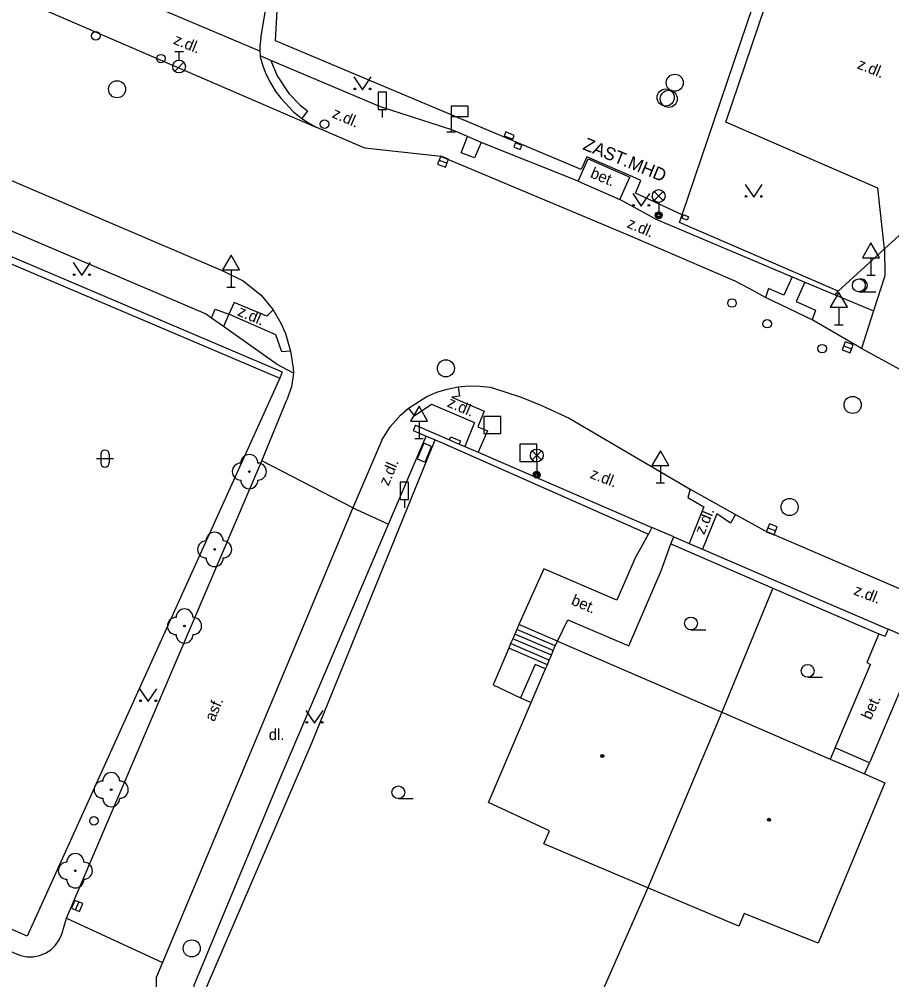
# Model space of a CAD drawing. Extents: x -596024 to -594475, y -1163820 to -1161957.
# Drawn here: x -594609.9 to -594558.9, y -1162309.5 to -1162253.3 of the extents above; entities that cross this region are included whole.
import ezdxf

# ---------------------------------------------------------------- set-up
doc = ezdxf.new("R2010")
doc.units = 0
for name, color, linetype in [('Level 10', 7, 'Continuous'), ('Level 11', 7, 'Continuous'), ('Level 21', 7, 'Continuous'), ('Level 22', 7, 'Continuous'), ('Level 24', 7, 'Continuous'), ('Level 26', 7, 'Continuous'), ('Level 27', 7, 'Continuous'), ('Level 28', 7, 'Continuous'), ('Level 33', 7, 'Continuous'), ('Level 34', 7, 'Continuous'), ('Level 36', 7, 'Continuous'), ('Level 38', 7, 'Continuous'), ('Level 39', 7, 'Continuous'), ('Level 40', 7, 'Continuous'), ('Level 41', 7, 'Continuous'), ('Level 5', 7, 'Continuous'), ('Level 7', 7, 'Continuous'), ('Level 8', 7, 'Continuous')]:
    doc.layers.add(name, color=color, linetype=linetype)

msp = doc.modelspace()

# ---------------------------------------------------------------- linework, layer by layer
at = {"layer": 'Level 10'}
for points in [[(-594662.38, -1162240.56), (-594636.69, -1162251.47), (-594598.02, -1162268)], [(-594595.79, -1162254.41), (-594594.18, -1162244.7)], [(-594595.79, -1162254.41), (-594595.84, -1162254.84), (-594595.84, -1162255.16)], [(-594595.84, -1162255.16), (-594595.82, -1162255.43)], [(-594595.82, -1162255.43), (-594595.82, -1162255.49), (-594595.67, -1162256.01), (-594595.47, -1162256.52), (-594595.23, -1162257.01), (-594594.94, -1162257.47), (-594594.62, -1162257.91), (-594593.87, -1162258.7), (-594593.39, -1162259.09)], [(-594593.39, -1162259.09), (-594593, -1162259.35), (-594592.52, -1162259.61)], [(-594566.26, -1162269.55), (-594567.17, -1162269.05), (-594568.03, -1162268.61), (-594574.2, -1162265.96), (-594585.26, -1162261.32), (-594589.71, -1162260.83), (-594592.52, -1162259.61)], [(-594598.02, -1162268), (-594596.82, -1162268.59), (-594595.77, -1162269.42), (-594595.06, -1162270.28)], [(-594563.52, -1162270.86), (-594566.26, -1162269.55)], [(-594595.06, -1162270.28), (-594594.61, -1162271.05), (-594594.35, -1162271.67), (-594594.06, -1162272.7)], [(-594560.65, -1162272.54), (-594563.52, -1162270.86)], [(-594554.91, -1162275.67), (-594560.65, -1162272.54)], [(-594594.06, -1162272.7), (-594593.9, -1162273.69), (-594593.88, -1162273.99)], [(-594593.88, -1162273.99), (-594593.99, -1162274.79), (-594594.26, -1162275.55)], [(-594587.15, -1162276.02), (-594586.07, -1162275.35), (-594585.48, -1162275.1), (-594584.88, -1162274.92), (-594584.24, -1162274.79)], [(-594584.24, -1162274.79), (-594583.62, -1162274.73), (-594582.98, -1162274.74), (-594582.35, -1162274.81), (-594580.56, -1162275.39), (-594579.4, -1162275.85), (-594577.74, -1162276.62)], [(-594595.72, -1162279.1), (-594594.26, -1162275.55)], [(-594588.7, -1162277.91), (-594588.22, -1162277.13), (-594587.61, -1162276.43), (-594587.15, -1162276.02)], [(-594577.74, -1162276.62), (-594570.66, -1162280.76)], [(-594588.7, -1162277.91), (-594590.4, -1162281.86)], [(-594607.16, -1162305.86), (-594595.72, -1162279.1)], [(-594570.66, -1162280.76), (-594568.02, -1162282.24)], [(-594590.4, -1162281.86), (-594601.54, -1162308.45)], [(-594568.02, -1162282.24), (-594566.32, -1162283.19), (-594548.96, -1162290.64), (-594548.93, -1162290.64)], [(-594607.43, -1162306.79), (-594607.16, -1162305.86)], [(-594609.84, -1162308.04), (-594609.47, -1162308.11), (-594609.1, -1162308.11), (-594608.73, -1162308.04), (-594608.38, -1162307.9), (-594608.07, -1162307.7), (-594607.8, -1162307.44), (-594607.58, -1162307.13), (-594607.43, -1162306.79)], [(-594611.41, -1162308.1), (-594611.18, -1162307.5), (-594609.84, -1162308.04)], [(-594601.54, -1162308.45), (-594601.89, -1162309.28)], [(-594600.91, -1162311.66), (-594601.39, -1162311.19), (-594601.73, -1162310.61), (-594601.9, -1162309.95), (-594601.89, -1162309.28)]]:
    msp.add_lwpolyline(points, dxfattribs=at)
at = {"layer": 'Level 11'}
for points in [[(-594559.3, -1162266.72), (-594559.68, -1162263.17), (-594568.58, -1162259.31), (-594560.96, -1162236.82)], [(-594595.84, -1162255.16), (-594603.32, -1162251.98)], [(-594608.68, -1162252.64), (-594592.52, -1162259.61)], [(-594595.21, -1162255.69), (-594595.82, -1162255.43)], [(-594583.7, -1162260.15), (-594584.55, -1162259.78), (-594588.78, -1162258.4), (-594595.21, -1162255.69)], [(-594595.21, -1162255.69), (-594594.83, -1162256.59), (-594594.14, -1162257.62), (-594593.48, -1162258.32), (-594593.06, -1162258.64), (-594593.39, -1162259.09)], [(-594582.9, -1162260.49), (-594583.28, -1162261.39), (-594584.07, -1162261.09), (-594583.7, -1162260.15)], [(-594582.9, -1162260.49), (-594583.7, -1162260.15)], [(-594577.22, -1162262.76), (-594582.9, -1162260.49)], [(-594577.22, -1162262.76), (-594576.64, -1162261.44)], [(-594576.64, -1162261.44), (-594574.19, -1162262.52)], [(-594574.79, -1162263.83), (-594574.19, -1162262.52)], [(-594577.22, -1162262.76), (-594574.79, -1162263.83)], [(-594598.68, -1162270.76), (-594599.02, -1162270.52), (-594615.6, -1162263.46)], [(-594572.72, -1162264.95), (-594574.79, -1162263.83)], [(-594572.72, -1162264.95), (-594564.7, -1162268.34)], [(-594559.3, -1162266.72), (-594559.28, -1162268.3), (-594559.94, -1162270.34)], [(-594564.7, -1162268.34), (-594565.18, -1162269.43), (-594566.08, -1162269.04)], [(-594564.7, -1162268.34), (-594563.96, -1162268.66)], [(-594563.96, -1162268.66), (-594564.46, -1162269.8), (-594563.33, -1162270.29), (-594563.52, -1162270.86)], [(-594563.96, -1162268.66), (-594562.18, -1162269.4), (-594559.94, -1162270.34)], [(-594566.08, -1162269.04), (-594566.26, -1162269.55)], [(-594598.68, -1162270.76), (-594598.45, -1162270.24), (-594597.65, -1162270.54)], [(-594595.44, -1162270.65), (-594597.34, -1162269.86), (-594597.65, -1162270.54)], [(-594595.06, -1162270.28), (-594595.44, -1162270.65)], [(-594559.94, -1162270.34), (-594560.65, -1162272.54)], [(-594597.98, -1162271.26), (-594598.68, -1162270.76)], [(-594597.65, -1162270.54), (-594597.98, -1162271.26)], [(-594594.06, -1162272.7), (-594594.56, -1162272.73), (-594594.91, -1162271.75), (-594597.65, -1162270.54)], [(-594593.88, -1162273.99), (-594594.84, -1162273.48), (-594597.98, -1162271.26)], [(-594584.24, -1162274.79), (-594584.17, -1162275.32), (-594584.61, -1162275.39), (-594582.72, -1162276.2), (-594583.1, -1162277.12), (-594582.52, -1162277.36), (-594583.07, -1162278.61)], [(-594587.15, -1162276.02), (-594586.81, -1162276.48), (-594585.81, -1162275.79), (-594583.28, -1162276.87), (-594583.85, -1162278.27)], [(-594588.31, -1162282.81), (-594586.11, -1162277.66)], [(-594590.4, -1162281.86), (-594595.72, -1162279.1)], [(-594570.66, -1162280.76), (-594570.81, -1162281.26), (-594569.87, -1162281.8), (-594570.73, -1162283.94)], [(-594590.4, -1162281.86), (-594588.31, -1162282.81)], [(-594568.02, -1162282.24), (-594568.31, -1162282.75), (-594569.1, -1162282.21), (-594569.95, -1162284.28)], [(-594599.91, -1162312.1), (-594599.68, -1162309.78), (-594594.58, -1162297.5), (-594588.31, -1162282.81)], [(-594573.93, -1162284.87), (-594573.11, -1162283.4)], [(-594572.36, -1162285.55), (-594571.8, -1162283.97)], [(-594573.93, -1162284.87), (-594574.96, -1162287.25), (-594579.22, -1162285.43), (-594580.69, -1162288.69)], [(-594578.43, -1162289.65), (-594577.83, -1162288.4), (-594574.26, -1162289.93), (-594572.36, -1162285.55)], [(-594580.69, -1162288.69), (-594580.81, -1162288.97)], [(-594578.43, -1162289.65), (-594580.69, -1162288.69)], [(-594580.93, -1162289.24), (-594581.05, -1162289.52)], [(-594580.81, -1162288.97), (-594580.93, -1162289.24)], [(-594578.68, -1162290.21), (-594580.93, -1162289.24)], [(-594578.56, -1162289.93), (-594580.81, -1162288.97)], [(-594559.62, -1162289.22), (-594560.34, -1162290.91)], [(-594581.17, -1162289.79), (-594581.28, -1162290.07)], [(-594581.05, -1162289.52), (-594581.17, -1162289.79)], [(-594578.91, -1162290.76), (-594581.17, -1162289.79)], [(-594578.79, -1162290.48), (-594581.05, -1162289.52)], [(-594581.28, -1162290.07), (-594582.2, -1162292.2), (-594580.6, -1162292.97)], [(-594579.02, -1162291.04), (-594581.28, -1162290.07)], [(-594557.38, -1162290.18), (-594560.18, -1162296.77)], [(-594579.73, -1162291.01), (-594580.6, -1162292.97)], [(-594579.13, -1162291.28), (-594579.73, -1162291.01)], [(-594562.19, -1162295.9), (-594560.11, -1162291.01)], [(-594560.34, -1162290.91), (-594560.11, -1162291.01)], [(-594580.6, -1162292.97), (-594579.97, -1162293.25)], [(-594562.19, -1162295.9), (-594562.47, -1162296.55)], [(-594560.18, -1162296.77), (-594562.19, -1162295.9)], [(-594560.46, -1162297.42), (-594560.18, -1162296.77)], [(-594573.15, -1162304.08), (-594577.17, -1162313.21)], [(-594607.16, -1162305.86), (-594601.54, -1162308.45)]]:
    msp.add_lwpolyline(points, dxfattribs=at)
at = {"layer": 'Level 21'}
msp.add_lwpolyline([(-594562.18, -1162269.4), (-594562.01, -1162269.19)], dxfattribs=at)
at = {"layer": 'Level 22'}
for centre in [(-594596.46, -1162279.74), (-594598.49, -1162284.29), (-594600.25, -1162288.77), (-594604.54, -1162298.34), (-594606.64, -1162303.08)]:
    msp.add_circle(centre, 0.05, dxfattribs=at)
for centre, start, end in [((-594596.46, -1162279.24), 0, 180), ((-594596.96, -1162279.74), 90, 270), ((-594595.96, -1162279.74), 270, 90), ((-594596.46, -1162280.24), 180, 0), ((-594598.49, -1162283.79), 0, 180), ((-594598.99, -1162284.29), 90, 270), ((-594597.99, -1162284.29), 270, 90), ((-594598.49, -1162284.79), 180, 0), ((-594600.25, -1162288.27), 0, 180), ((-594600.75, -1162288.77), 90, 270), ((-594599.75, -1162288.77), 270, 90), ((-594600.25, -1162289.27), 180, 0), ((-594604.54, -1162297.84), 0, 180), ((-594605.04, -1162298.34), 90, 270), ((-594604.04, -1162298.34), 270, 90), ((-594604.54, -1162298.84), 180, 0), ((-594606.64, -1162302.58), 0, 180), ((-594607.14, -1162303.08), 90, 270), ((-594606.14, -1162303.08), 270, 90), ((-594606.64, -1162303.58), 180, 0)]:
    msp.add_arc(centre, 0.5, start, end, dxfattribs=at)
at = {"layer": 'Level 24'}
for points in [[(-594581.46, -1162259.87), (-594581.55, -1162260.1)], [(-594581.55, -1162260.1), (-594581.3, -1162260.2)], [(-594580.96, -1162260.08), (-594581.46, -1162259.87)], [(-594581.3, -1162260.2), (-594581.05, -1162260.3)], [(-594581.05, -1162260.3), (-594580.96, -1162260.08)], [(-594580.89, -1162260.52), (-594580.98, -1162260.74)], [(-594580.98, -1162260.74), (-594580.8, -1162260.82)], [(-594580.52, -1162260.67), (-594580.89, -1162260.52)], [(-594580.8, -1162260.82), (-594580.62, -1162260.9)], [(-594580.62, -1162260.9), (-594580.52, -1162260.67)], [(-594571.15, -1162264.92), (-594571.06, -1162264.71)], [(-594571.06, -1162264.71), (-594570.76, -1162264.84)], [(-594571, -1162264.98), (-594571.15, -1162264.92)], [(-594570.85, -1162265.04), (-594571, -1162264.98)], [(-594570.76, -1162264.84), (-594570.85, -1162265.04)], [(-594584.75, -1162277.88), (-594584.68, -1162277.7)], [(-594584.68, -1162277.7), (-594584.39, -1162277.82)], [(-594584.39, -1162277.82), (-594584.1, -1162277.94)], [(-594584.1, -1162277.94), (-594584.18, -1162278.13)]]:
    msp.add_lwpolyline(points, dxfattribs=at)
msp.add_lwpolyline([(-594586.182, -1162279.188), (-594585.796, -1162278.265), (-594586.257, -1162278.072), (-594586.644, -1162278.995)], close=True, dxfattribs=at)
at = {"layer": 'Level 26'}
for points in [[(-594582.74, -1162277.52), (-594581.74, -1162277.52), (-594581.74, -1162276.52), (-594582.74, -1162276.52)], [(-594580.64, -1162279.14), (-594579.64, -1162279.14), (-594579.64, -1162278.14), (-594580.64, -1162278.14)]]:
    msp.add_lwpolyline(points, close=True, dxfattribs=at)
at = {"layer": 'Level 27'}
for p, q in [((-594585.354, -1162261.531), (-594584.886, -1162261.709)), ((-594561.694, -1162272.381), (-594561.226, -1162272.558)), ((-594566.124, -1162283.031), (-594565.656, -1162283.209)), ((-594606.624, -1162305.372), (-594606.436, -1162304.908))]:
    msp.add_line(p, q, dxfattribs=at)
for points in [[(-594585.442, -1162261.765), (-594584.975, -1162261.942), (-594584.798, -1162261.475), (-594585.265, -1162261.298)], [(-594561.782, -1162272.615), (-594561.315, -1162272.792), (-594561.138, -1162272.325), (-594561.605, -1162272.148)], [(-594566.212, -1162283.265), (-594565.745, -1162283.442), (-594565.568, -1162282.975), (-594566.035, -1162282.798)], [(-594606.392, -1162305.466), (-594606.204, -1162305.002), (-594606.668, -1162304.814), (-594606.856, -1162305.278)]]:
    msp.add_lwpolyline(points, close=True, dxfattribs=at)
for centre in [(-594604.2, -1162257.38), (-594571.57, -1162257), (-594572.1, -1162257.86), (-594571.92, -1162257.94), (-594584.96, -1162273.7), (-594561.16, -1162275.84), (-594564.85, -1162281.81), (-594599.83, -1162307.62)]:
    msp.add_circle(centre, 0.5, dxfattribs=at)
at = {"layer": 'Level 28'}
for p, q in [((-594600.82, -1162255.175), (-594600.32, -1162255.175)), ((-594600.57, -1162255.675), (-594600.57, -1162255.175)), ((-594600.828, -1162256.322), (-594600.298, -1162255.792))]:
    msp.add_line(p, q, dxfattribs=at)
for centre, radius in [((-594605.44, -1162254.26), 0.25), ((-594601.63, -1162255.59), 0.25), ((-594600.57, -1162256.05), 0.375), ((-594592.06, -1162259.42), 0.25), ((-594568.22, -1162269.88), 0.25), ((-594566.16, -1162271.09), 0.25), ((-594562.94, -1162272.55), 0.25), ((-594605.55, -1162300.16), 0.25)]:
    msp.add_circle(centre, radius, dxfattribs=at)
at = {"layer": 'Level 33'}
for p, q in [((-594572.775, -1162263.89), (-594572.245, -1162263.36)), ((-594572.775, -1162263.36), (-594572.245, -1162263.89)), ((-594572.51, -1162264), (-594572.51, -1162264.75)), ((-594579.905, -1162279.06), (-594579.375, -1162278.53)), ((-594579.905, -1162278.53), (-594579.375, -1162279.06)), ((-594579.64, -1162279.17), (-594579.64, -1162279.92))]:
    msp.add_line(p, q, dxfattribs=at)
for centre, radius in [((-594572.51, -1162263.625), 0.375), ((-594572.51, -1162264.75), 0.2), ((-594572.51, -1162264.75), 0.145), ((-594572.51, -1162264.75), 0.0876), ((-594579.64, -1162278.795), 0.375), ((-594579.64, -1162279.92), 0.2), ((-594579.64, -1162279.92), 0.145), ((-594579.64, -1162279.92), 0.0876)]:
    msp.add_circle(centre, radius, dxfattribs=at)
at = {"layer": 'Level 34'}
for p, q in [((-594584.65, -1162258.97), (-594584.65, -1162259.87)), ((-594584.9, -1162259.87), (-594584.4, -1162259.87)), ((-594560.09, -1162267.232), (-594560.09, -1162268.25)), ((-594597.53, -1162267.942), (-594597.53, -1162268.96)), ((-594560.34, -1162268.25), (-594559.84, -1162268.25)), ((-594597.78, -1162268.96), (-594597.28, -1162268.96)), ((-594561.97, -1162270.132), (-594561.97, -1162271.15)), ((-594562.22, -1162271.15), (-594561.72, -1162271.15)), ((-594586.53, -1162276.782), (-594586.53, -1162277.8)), ((-594586.78, -1162277.8), (-594586.28, -1162277.8)), ((-594572.41, -1162279.382), (-594572.41, -1162280.4)), ((-594572.66, -1162280.4), (-594572.16, -1162280.4))]:
    msp.add_line(p, q, dxfattribs=at)
for points in [[(-594584.65, -1162258.97), (-594583.65, -1162258.97), (-594583.65, -1162258.37), (-594584.65, -1162258.37)], [(-594560.59, -1162267.232), (-594559.59, -1162267.232), (-594560.09, -1162266.366)], [(-594598.03, -1162267.942), (-594597.03, -1162267.942), (-594597.53, -1162267.076)], [(-594562.47, -1162270.132), (-594561.47, -1162270.132), (-594561.97, -1162269.266)], [(-594587.03, -1162276.782), (-594586.03, -1162276.782), (-594586.53, -1162275.916)], [(-594572.91, -1162279.382), (-594571.91, -1162279.382), (-594572.41, -1162278.516)]]:
    msp.add_lwpolyline(points, close=True, dxfattribs=at)
at = {"layer": 'Level 36'}
for p, q in [((-594560.8, -1162269.225), (-594559.8, -1162269.225)), ((-594605.156, -1162278.726), (-594605.156, -1162279.226)), ((-594604.656, -1162278.726), (-594604.656, -1162279.226)), ((-594605.406, -1162278.976), (-594604.406, -1162278.976)), ((-594570.62, -1162288.995), (-594569.745, -1162288.995)), ((-594563.79, -1162291.765), (-594562.915, -1162291.765)), ((-594587.74, -1162298.865), (-594586.865, -1162298.865))]:
    msp.add_line(p, q, dxfattribs=at)
for points in [[(-594590.34, -1162256.66), (-594589.84, -1162257.41), (-594589.34, -1162256.66)], [(-594567.45, -1162262.95), (-594566.95, -1162263.7), (-594566.45, -1162262.95)], [(-594574.03, -1162263.47), (-594573.53, -1162264.22), (-594573.03, -1162263.47)], [(-594606.76, -1162267.52), (-594606.26, -1162268.27), (-594605.76, -1162267.52)], [(-594602.88, -1162292.44), (-594602.38, -1162293.19), (-594601.88, -1162292.44)], [(-594593.15, -1162293.7), (-594592.65, -1162294.45), (-594592.15, -1162293.7)]]:
    msp.add_lwpolyline(points, dxfattribs=at)
for centre, radius in [((-594590.29, -1162257.36), 0.05), ((-594589.391, -1162257.36), 0.05), ((-594567.4, -1162263.65), 0.05), ((-594566.501, -1162263.65), 0.05), ((-594573.98, -1162264.17), 0.05), ((-594573.081, -1162264.17), 0.05), ((-594606.71, -1162268.22), 0.05), ((-594605.811, -1162268.22), 0.05), ((-594560.8, -1162268.85), 0.375), ((-594570.62, -1162288.62), 0.375), ((-594563.79, -1162291.39), 0.375), ((-594602.83, -1162293.14), 0.05), ((-594601.931, -1162293.14), 0.05), ((-594593.1, -1162294.4), 0.05), ((-594592.201, -1162294.4), 0.05), ((-594587.74, -1162298.49), 0.375)]:
    msp.add_circle(centre, radius, dxfattribs=at)
for centre, radius, start, end in [((-594560.675, -1162268.85), 0.375, 260.4059, 99.5941), ((-594604.906, -1162278.726), 0.25, 0, 180), ((-594604.906, -1162279.226), 0.25, 180, 0)]:
    msp.add_arc(centre, radius, start, end, dxfattribs=at)
at = {"layer": 'Level 38'}
for p, q in [((-594588.68, -1162258.555), (-594588.68, -1162259.04)), ((-594587.39, -1162281.365), (-594587.39, -1162281.85))]:
    msp.add_line(p, q, dxfattribs=at)
for points in [[(-594588.93, -1162258.555), (-594588.43, -1162258.555), (-594588.43, -1162257.555), (-594588.93, -1162257.555)], [(-594587.64, -1162281.365), (-594587.14, -1162281.365), (-594587.14, -1162280.365), (-594587.64, -1162280.365)]]:
    msp.add_lwpolyline(points, close=True, dxfattribs=at)
at = {"layer": 'Level 39'}
for centre, radius in [((-594575.81, -1162296.37), 0.09), ((-594575.81, -1162296.37), 0.0398), ((-594566.05, -1162300.1), 0.09), ((-594566.05, -1162300.1), 0.0398)]:
    msp.add_circle(centre, radius, dxfattribs=at)
at = {"layer": 'Level 5'}
for points in [[(-594578.68, -1162290.21), (-594578.56, -1162289.93)], [(-594578.56, -1162289.93), (-594578.53, -1162289.87)], [(-594578.53, -1162289.87), (-594578.43, -1162289.65)], [(-594578.43, -1162289.65), (-594568.82, -1162293.81)], [(-594578.91, -1162290.76), (-594578.79, -1162290.48)], [(-594578.79, -1162290.48), (-594578.68, -1162290.21)], [(-594579.13, -1162291.28), (-594579.02, -1162291.04)], [(-594579.02, -1162291.04), (-594578.91, -1162290.76)], [(-594579.97, -1162293.25), (-594579.13, -1162291.28)], [(-594582.47, -1162299.09), (-594579.97, -1162293.25)], [(-594568.82, -1162293.81), (-594573.15, -1162304.08)], [(-594568.82, -1162293.81), (-594563.65, -1162296.04)], [(-594563.65, -1162296.04), (-594562.47, -1162296.55)], [(-594562.47, -1162296.55), (-594560.92, -1162297.22)], [(-594560.92, -1162297.22), (-594560.46, -1162297.42)], [(-594560.46, -1162297.42), (-594559.27, -1162297.94)], [(-594559.27, -1162297.94), (-594563.18, -1162307.32)], [(-594578.9, -1162300.75), (-594582.47, -1162299.09)], [(-594579.23, -1162301.51), (-594578.9, -1162300.75)], [(-594573.15, -1162304.08), (-594579.23, -1162301.51)], [(-594567.82, -1162306.33), (-594573.15, -1162304.08)], [(-594567.5, -1162305.58), (-594567.82, -1162306.33)], [(-594563.18, -1162307.32), (-594567.5, -1162305.58)]]:
    msp.add_lwpolyline(points, dxfattribs=at)
at = {"layer": 'Level 7'}
for points in [[(-594571.14, -1162264.73), (-594548.11, -1162196.83)], [(-594571.14, -1162264.73), (-594573.86, -1162263.46), (-594573.55, -1162262.72), (-594574.02, -1162262.51), (-594576.71, -1162261.34), (-594577.04, -1162262.07), (-594594.93, -1162254.54), (-594594.79, -1162252.06), (-594593.71, -1162244.59)], [(-594616.13, -1162264.72), (-594594.53, -1162273.91), (-594594.68, -1162274.28)], [(-594559.3, -1162266.72), (-594562.01, -1162269.19), (-594571.29, -1162265.17), (-594571.14, -1162264.73)], [(-594556.73, -1162264.38), (-594559.3, -1162266.72)], [(-594616.29, -1162265.09), (-594594.68, -1162274.28)], [(-594594.68, -1162274.28), (-594609.46, -1162306.9), (-594623.32, -1162300.81)], [(-594586.73, -1162277.03), (-594586.88, -1162277.33), (-594586.11, -1162277.66)], [(-594586.73, -1162277.03), (-594584.75, -1162277.88), (-594584.18, -1162278.13), (-594583.85, -1162278.27)], [(-594586.11, -1162277.66), (-594585.58, -1162277.89)], [(-594599.41, -1162310.94), (-594592.79, -1162295.56), (-594585.58, -1162277.89)], [(-594585.58, -1162277.89), (-594585.22, -1162278.04)], [(-594585.22, -1162278.04), (-594573.11, -1162283.4)], [(-594583.85, -1162278.27), (-594583.07, -1162278.61)], [(-594583.07, -1162278.61), (-594572.91, -1162283)], [(-594572.91, -1162283), (-594573.11, -1162283.4)], [(-594571.8, -1162283.97), (-594571.62, -1162283.56)], [(-594571.62, -1162283.56), (-594570.73, -1162283.94)], [(-594571.8, -1162283.97), (-594565.83, -1162286.55)], [(-594570.73, -1162283.94), (-594569.95, -1162284.28)], [(-594569.95, -1162284.28), (-594565.66, -1162286.13)], [(-594565.83, -1162286.55), (-594568.82, -1162293.81)], [(-594565.83, -1162286.55), (-594559.62, -1162289.22)], [(-594565.66, -1162286.13), (-594559.09, -1162288.96)], [(-594559.62, -1162289.22), (-594559.26, -1162289.37)], [(-594559.09, -1162288.96), (-594559.26, -1162289.37)]]:
    msp.add_lwpolyline(points, dxfattribs=at)
at = {"layer": 'Level 8'}
for points in [[(-594571.62, -1162283.56), (-594572.91, -1162283)], [(-594557.43, -1162289.67), (-594559.09, -1162288.96)]]:
    msp.add_lwpolyline(points, dxfattribs=at)

# ---------------------------------------------------------------- texts
at = {"layer": 'Level 40'}
for s, rotation, p in [('z.dl.', 338, (-594600.95, -1162254.71)), ('z.dl.', 337.7, (-594560.94, -1162256.14)), ('z.dl.', 336.65, (-594591.67, -1162259.01)), ('bet.', 336.8269, (-594576.56, -1162262.51)), ('z.dl.', 336.65, (-594574.41, -1162265.44)), ('z.dl.', 336.87, (-594597.2, -1162270.59)), ('z.dl.', 336.8, (-594584.93, -1162275.92)), ('z.dl.', 67.12, (-594588.32, -1162280.62)), ('z.dl.', 338.77, (-594576.57, -1162280.1)), ('z.dl.', 67.12, (-594569.85, -1162283.47)), ('z.dl.', 338.77, (-594561.15, -1162286.91)), ('bet.', 337, (-594577.68, -1162287.49)), ('asf.', 67.12, (-594598.51, -1162294.4)), ('bet.', 65.23, (-594560.1, -1162294.3))]:
    msp.add_text(s, height=0.65, rotation=rotation, dxfattribs=at).set_placement(p)
msp.add_text('dl.', height=0.65, dxfattribs=at).set_placement((-594595.32, -1162295.44))
at = {"layer": 'Level 41'}
msp.add_text('ZAST.MHD', height=0.75, rotation=337.79, dxfattribs=at).set_placement((-594577, -1162260.88))

doc.saveas('drawing.dxf')
